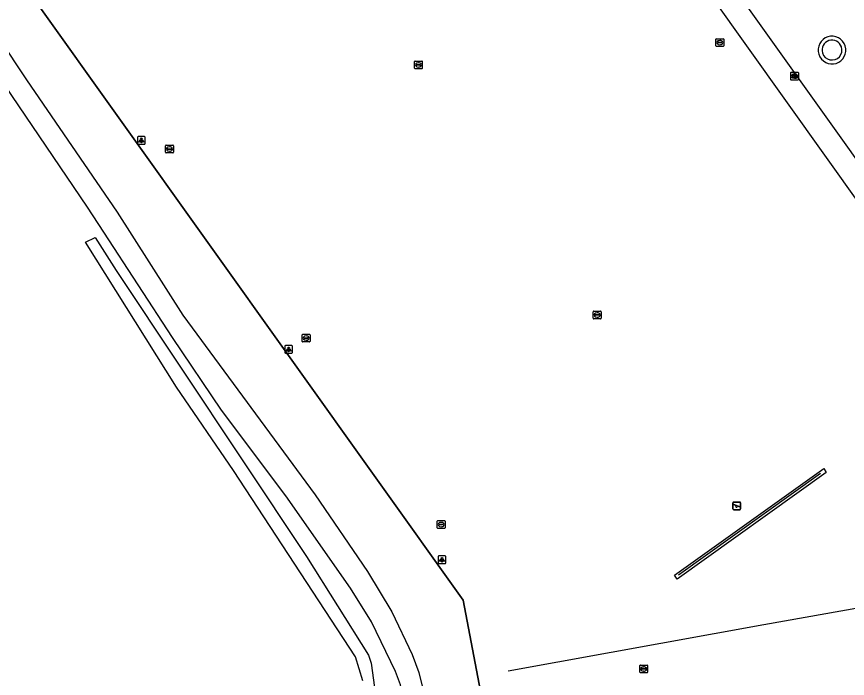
# Model space of a CAD drawing. Extents: x 160203 to 161526, y 379529 to 381797.
# Drawn here: x 160936.4 to 161043.5, y 380137.4 to 380222.8 of the extents above; entities that cross this region are included whole.
import ezdxf

# ---------------------------------------------------------------- set-up
doc = ezdxf.new("R2010")
doc.units = 0
for name, color, linetype in [('IMGEO_Groenvoorziening', 7, 'Continuous'), ('IMGEO_Hek', 7, 'Continuous'), ('IMGEO_Kolk', 7, 'Continuous'), ('IMGEO_Lichtpunt', 7, 'Continuous'), ('IMGEO_Speelvoorziening', 7, 'Continuous'), ('IMGEO_Terreindeel_open', 7, 'Continuous'), ('IMGEO_Voetpad_onverhard', 7, 'Continuous'), ('IMGEO_Voetpad_open', 7, 'Continuous'), ('IMGEO_Waterleidingput', 7, 'Continuous'), ('IMGEO_Waterloop', 7, 'Continuous')]:
    doc.layers.add(name, color=color, linetype=linetype)

msp = doc.modelspace()

# ---------------------------------------------------------------- linework, layer by layer
at = {"layer": 'IMGEO_Groenvoorziening'}
for points in [[(160927.66, 380240.48), (160993.96, 380147.55), (161000, 380115.94), (161002.45, 380102.93), (161010.16, 380062.07)], [(161021.55, 380150.25), (161021.23, 380150.76), (161040.48, 380164.53), (161040.76, 380164), (161021.55, 380150.25)]]:
    msp.add_lwpolyline(points, dxfattribs=at)
for centre, start, end in [((161041.55, 380218.51), 108.4225, 286.546), ((161041.48, 380218.49), 288.6879, 106.2807)]:
    msp.add_arc(centre, 1.81, start, end, dxfattribs=at)
at = {"layer": 'IMGEO_Hek'}
for points in [[(161000, 380115.94), (160993.96, 380147.55), (160927.66, 380240.48)], [(161021.72, 380150.78), (161040.05, 380163.9)], [(160999.77, 380138.43), (161032.74, 380144.41), (161047.97, 380147.11), (161068.25, 380151.02)]]:
    msp.add_lwpolyline(points, dxfattribs=at)
at = {"layer": 'IMGEO_Kolk'}
for p, q in [((161036.19, 380214.71), (161036.19, 380215.56)), ((161036.26, 380215.64), (161037.11, 380215.64)), ((161036.68, 380215.42), (161036.7, 380215.42)), ((161037.19, 380215.56), (161037.19, 380214.71)), ((161037.11, 380214.64), (161036.26, 380214.64)), ((161036.7, 380214.86), (161036.67, 380214.86))]:
    msp.add_line(p, q, dxfattribs=at)
for points in [[(161036.19, 380214.71), (161036.19, 380215.56)], [(161036.26, 380215.64), (161037.11, 380215.64)], [(161036.51, 380215.34), (161036.63, 380215.34), (161036.63, 380215.19), (161036.76, 380215.34), (161036.93, 380215.34), (161036.78, 380215.19), (161036.93, 380214.94), (161036.78, 380214.94), (161036.7, 380215.1), (161036.63, 380215.04), (161036.63, 380214.94), (161036.51, 380214.94), (161036.51, 380215.34)], [(161037.19, 380215.56), (161037.19, 380214.71)], [(161037.11, 380214.64), (161036.26, 380214.64)]]:
    msp.add_lwpolyline(points, dxfattribs=at)
for centre, start, end in [((161036.26, 380215.56), 91.552, 178.448), ((161036.26, 380215.56), 91.552, 178.448), ((161037.11, 380215.56), 1.552, 88.448), ((161037.11, 380215.56), 1.552, 88.448), ((161036.26, 380214.71), 181.552, 268.448), ((161036.26, 380214.71), 181.552, 268.448), ((161037.11, 380214.71), 271.552, 358.448), ((161037.11, 380214.71), 271.552, 358.448)]:
    msp.add_arc(centre, 0.0765, start, end, dxfattribs=at)
for centre, major_axis, ratio, start_param, end_param in [((161036.67, 380215.14), (-0.387, 0.002), 0.722429, 4.712389, 7.853982), ((161036.7, 380215.14), (-0.39, 0.002), 0.717154, 1.570796, 4.712389)]:
    msp.add_ellipse(centre, major_axis=major_axis, ratio=ratio, start_param=start_param, end_param=end_param, dxfattribs=at)
at = {"layer": 'IMGEO_Lichtpunt'}
for p, q in [((160951.97, 380207.26), (160951.97, 380206.45)), ((160951.97, 380207.26), (160951.97, 380206.45)), ((160952.87, 380207.35), (160952.07, 380207.35)), ((160952.87, 380207.35), (160952.07, 380207.35)), ((160952.97, 380206.45), (160952.97, 380207.26)), ((160952.97, 380206.45), (160952.97, 380207.26)), ((160952.07, 380206.36), (160952.87, 380206.36)), ((160952.07, 380206.36), (160952.87, 380206.36)), ((160970.96, 380180.29), (160970.96, 380179.49)), ((160970.96, 380180.29), (160970.96, 380179.49)), ((160971.86, 380180.39), (160971.06, 380180.39)), ((160971.86, 380180.39), (160971.06, 380180.39)), ((160971.96, 380179.49), (160971.96, 380180.29)), ((160971.96, 380179.49), (160971.96, 380180.29)), ((160971.06, 380179.39), (160971.86, 380179.39)), ((160971.06, 380179.39), (160971.86, 380179.39)), ((160990.73, 380153.16), (160990.73, 380152.35)), ((160990.73, 380153.16), (160990.73, 380152.35)), ((160991.63, 380153.25), (160990.82, 380153.25)), ((160991.63, 380153.25), (160990.82, 380153.25)), ((160991.72, 380152.35), (160991.72, 380153.16)), ((160991.72, 380152.35), (160991.72, 380153.16)), ((160990.82, 380152.25), (160991.63, 380152.25)), ((160990.82, 380152.25), (160991.63, 380152.25))]:
    msp.add_line(p, q, dxfattribs=at)
for points in [[(160952.35, 380206.92), (160952.38, 380206.89), (160952.2, 380206.63), (160952.16, 380206.66), (160952.35, 380206.92)], [(160952.45, 380206.87), (160952.49, 380206.87), (160952.49, 380206.55), (160952.45, 380206.55), (160952.45, 380206.87)], [(160952.56, 380206.89), (160952.6, 380206.92), (160952.78, 380206.66), (160952.74, 380206.63), (160952.56, 380206.89)], [(160971.34, 380179.96), (160971.38, 380179.93), (160971.19, 380179.67), (160971.15, 380179.69), (160971.34, 380179.96)], [(160971.44, 380179.91), (160971.49, 380179.91), (160971.49, 380179.59), (160971.44, 380179.59), (160971.44, 380179.91)], [(160971.55, 380179.93), (160971.59, 380179.96), (160971.77, 380179.69), (160971.74, 380179.67), (160971.55, 380179.93)], [(160991.1, 380152.82), (160991.14, 380152.79), (160990.95, 380152.53), (160990.91, 380152.56), (160991.1, 380152.82)], [(160991.2, 380152.77), (160991.25, 380152.77), (160991.25, 380152.45), (160991.2, 380152.45), (160991.2, 380152.77)], [(160991.31, 380152.79), (160991.35, 380152.82), (160991.54, 380152.56), (160991.5, 380152.53), (160991.31, 380152.79)]]:
    msp.add_lwpolyline(points, dxfattribs=at)
for centre in [(160952.47, 380207.06), (160971.46, 380180.09), (160991.23, 380152.95)]:
    msp.add_circle(centre, 0.0994, dxfattribs=at)
for centre, start, end in [((160952.07, 380207.26), 90, 180), ((160952.07, 380207.26), 90, 180), ((160952.07, 380206.45), 180, 270), ((160952.07, 380206.45), 180, 270), ((160952.87, 380207.26), 0, 90), ((160952.87, 380207.26), 0, 90), ((160952.87, 380206.45), 270, 0), ((160952.87, 380206.45), 270, 360), ((160971.06, 380180.29), 90, 180), ((160971.06, 380180.29), 90, 180), ((160971.86, 380180.29), 0, 90), ((160971.86, 380180.29), 0, 90), ((160971.06, 380179.49), 180, 270), ((160971.06, 380179.49), 180, 270), ((160971.86, 380179.49), 270, 0), ((160971.86, 380179.49), 270, 360), ((160990.82, 380153.16), 90, 180), ((160990.82, 380153.16), 90, 180), ((160991.63, 380153.16), 0, 90), ((160991.63, 380153.16), 0, 90), ((160990.82, 380152.35), 180, 270), ((160990.82, 380152.35), 180, 270), ((160991.63, 380152.35), 270, 0), ((160991.63, 380152.35), 270, 360)]:
    msp.add_arc(centre, 0.0946, start, end, dxfattribs=at)
at = {"layer": 'IMGEO_Speelvoorziening'}
for p, q in [((161028.75, 380159.3), (161028.75, 380160.09)), ((161028.75, 380160.09), (161028.75, 380159.3)), ((161029.14, 380159.72), (161028.8, 380159.86)), ((161028.82, 380159.92), (161029.7, 380159.57)), ((161028.85, 380160.19), (161029.64, 380160.19)), ((161029.64, 380160.19), (161028.85, 380160.19)), ((161029.67, 380159.51), (161029.33, 380159.64)), ((161029.74, 380160.09), (161029.74, 380159.3)), ((161029.74, 380159.3), (161029.74, 380160.09)), ((161029.64, 380159.2), (161028.85, 380159.2)), ((161028.85, 380159.2), (161029.64, 380159.2))]:
    msp.add_line(p, q, dxfattribs=at)
for centre, radius, start, end in [((161028.85, 380160.09), 0.1, 90, 180), ((161028.85, 380160.09), 0.1, 90, 180), ((161028.85, 380159.3), 0.1, 180, 270), ((161028.85, 380159.3), 0.1, 180, 270), ((161028.81, 380159.89), 0.0327, 68.078, 248.078), ((161029.21, 380159.63), 0.12, 130.9928, 5.1632), ((161029.64, 380160.09), 0.1, 0, 90), ((161029.64, 380160.09), 0.1, 360, 90), ((161029.64, 380159.3), 0.1, 270, 0), ((161029.64, 380159.3), 0.1, 270, 0), ((161029.69, 380159.54), 0.0327, 248.078, 68.078)]:
    msp.add_arc(centre, radius, start, end, dxfattribs=at)
at = {"layer": 'IMGEO_Terreindeel_open'}
for start, end in [(19.3207, 196.6015), (196.633, 19.2892)]:
    msp.add_arc((161041.52, 380218.5), 1.28, start, end, dxfattribs=at)
at = {"layer": 'IMGEO_Voetpad_onverhard'}
for points in [[(160914.38, 380247.36), (160918.06, 380242.3), (160926.83, 380230.95), (160937.68, 380214.67), (160949.36, 380197.61), (160957.84, 380184.31), (160974.89, 380161.13), (160981.65, 380151.21), (160984.79, 380146.01), (160987.37, 380140.51), (160988.25, 380138.2), (160988.68, 380136.43), (160989.47, 380129.94)], [(160986.98, 380129.56), (160986.32, 380134.82), (160985.88, 380136.6), (160985.26, 380138.31), (160982.14, 380144.75), (160979.46, 380149.08), (160971.11, 380160.99), (160962.83, 380172.05), (160956.49, 380181.4), (160947.63, 380195.01), (160945.54, 380198.22), (160921.56, 380233.64), (160912.11, 380245.48)]]:
    msp.add_lwpolyline(points, dxfattribs=at)
at = {"layer": 'IMGEO_Voetpad_open'}
for points in [[(160998.64, 380262.78), (160999.3, 380259.33), (160999.98, 380259.51), (161000.19, 380258.71), (161001.84, 380259.17), (161006.2, 380253.16), (161055.2, 380184.37), (161059.94, 380175.62), (161065.33, 380165.64), (161065.95, 380162.64), (161066.75, 380158.75), (161068.23, 380159.05)], [(161065.75, 380172.72), (161058.03, 380185.69), (161030.03, 380224.92)]]:
    msp.add_lwpolyline(points, dxfattribs=at)
at = {"layer": 'IMGEO_Waterleidingput'}
for p, q in [((161026.56, 380219.05), (161026.56, 380219.9)), ((161026.63, 380219.97), (161027.48, 380219.97)), ((161026.82, 380219.47), (161026.82, 380219.48)), ((161026.86, 380219.52), (161027.26, 380219.52)), ((161027.25, 380219.43), (161026.86, 380219.43)), ((161027.05, 380219.75), (161027.07, 380219.75)), ((161027.3, 380219.48), (161027.3, 380219.47)), ((161027.56, 380219.9), (161027.56, 380219.05)), ((161027.48, 380218.97), (161026.63, 380218.97)), ((161027.07, 380219.19), (161027.04, 380219.19)), ((160987.7, 380216.16), (160987.7, 380217.02)), ((160987.78, 380217.09), (160988.63, 380217.09)), ((160988.63, 380216.09), (160987.78, 380216.09)), ((160987.96, 380216.58), (160987.96, 380216.6)), ((160988, 380216.63), (160988.4, 380216.63)), ((160988.4, 380216.55), (160988, 380216.55)), ((160988.19, 380216.87), (160988.21, 380216.87)), ((160988.21, 380216.31), (160988.19, 380216.31)), ((160988.44, 380216.6), (160988.44, 380216.58)), ((160988.7, 380217.02), (160988.7, 380216.16)), ((160955.61, 380205.31), (160955.61, 380206.16)), ((160955.68, 380206.24), (160956.53, 380206.24)), ((160955.86, 380205.73), (160955.86, 380205.74)), ((160956.3, 380205.69), (160955.9, 380205.69)), ((160955.91, 380205.78), (160956.3, 380205.78)), ((160956.09, 380206.02), (160956.12, 380206.02)), ((160956.12, 380205.46), (160956.09, 380205.46)), ((160956.35, 380205.74), (160956.35, 380205.73)), ((160956.61, 380206.16), (160956.61, 380205.31)), ((160956.53, 380205.24), (160955.68, 380205.24)), ((161010.74, 380183.9), (161010.74, 380184.75)), ((161010.82, 380184.83), (161011.67, 380184.83)), ((161011, 380184.32), (161011, 380184.33)), ((161011.44, 380184.28), (161011.04, 380184.28)), ((161011.05, 380184.37), (161011.44, 380184.37)), ((161011.23, 380184.61), (161011.26, 380184.61)), ((161011.25, 380184.05), (161011.23, 380184.05)), ((161011.49, 380184.33), (161011.49, 380184.32)), ((161011.75, 380184.75), (161011.75, 380183.9)), ((161011.67, 380183.83), (161010.82, 380183.83)), ((160973.22, 380180.91), (160973.22, 380181.77)), ((160973.29, 380181.84), (160974.15, 380181.84)), ((160974.22, 380181.77), (160974.22, 380180.91)), ((160974.15, 380180.84), (160973.29, 380180.84)), ((160973.48, 380181.33), (160973.48, 380181.35)), ((160973.52, 380181.38), (160973.92, 380181.38)), ((160973.92, 380181.3), (160973.52, 380181.3)), ((160973.73, 380181.06), (160973.7, 380181.06)), ((160973.71, 380181.62), (160973.73, 380181.62)), ((160973.96, 380181.35), (160973.96, 380181.33)), ((160990.63, 380156.87), (160990.63, 380157.72)), ((160990.7, 380157.79), (160991.55, 380157.79)), ((160990.88, 380157.29), (160990.88, 380157.3)), ((160991.32, 380157.25), (160990.92, 380157.25)), ((160990.93, 380157.34), (160991.33, 380157.34)), ((160991.11, 380157.57), (160991.14, 380157.57)), ((160991.37, 380157.3), (160991.37, 380157.29)), ((160991.63, 380157.72), (160991.63, 380156.87)), ((160991.55, 380156.79), (160990.7, 380156.79)), ((160991.14, 380157.01), (160991.11, 380157.01)), ((161016.74, 380138.24), (161016.74, 380139.09)), ((161016.82, 380139.16), (161017.67, 380139.16)), ((161017.23, 380138.94), (161017.25, 380138.94)), ((161017.74, 380139.09), (161017.74, 380138.24)), ((161017.67, 380138.16), (161016.82, 380138.16)), ((161017, 380138.66), (161017, 380138.67)), ((161017.04, 380138.71), (161017.44, 380138.71)), ((161017.44, 380138.62), (161017.04, 380138.62)), ((161017.25, 380138.38), (161017.23, 380138.38)), ((161017.48, 380138.67), (161017.48, 380138.66))]:
    msp.add_line(p, q, dxfattribs=at)
for points in [[(161026.56, 380219.05), (161026.56, 380219.9)], [(161026.63, 380219.97), (161027.48, 380219.97)], [(161027.56, 380219.9), (161027.56, 380219.05)], [(161027.48, 380218.97), (161026.63, 380218.97)], [(160987.7, 380216.16), (160987.7, 380217.02)], [(160987.78, 380217.09), (160988.63, 380217.09)], [(160988.63, 380216.09), (160987.78, 380216.09)], [(160988.7, 380217.02), (160988.7, 380216.16)], [(160955.61, 380205.31), (160955.61, 380206.16)], [(160955.68, 380206.24), (160956.53, 380206.24)], [(160956.61, 380206.16), (160956.61, 380205.31)], [(160956.53, 380205.24), (160955.68, 380205.24)], [(161010.74, 380183.9), (161010.74, 380184.75)], [(161010.82, 380184.83), (161011.67, 380184.83)], [(161011.75, 380184.75), (161011.75, 380183.9)], [(161011.67, 380183.83), (161010.82, 380183.83)], [(160973.22, 380180.91), (160973.22, 380181.77)], [(160973.29, 380181.84), (160974.15, 380181.84)], [(160974.22, 380181.77), (160974.22, 380180.91)], [(160974.15, 380180.84), (160973.29, 380180.84)], [(160990.63, 380156.87), (160990.63, 380157.72)], [(160990.7, 380157.79), (160991.55, 380157.79)], [(160991.63, 380157.72), (160991.63, 380156.87)], [(160991.55, 380156.79), (160990.7, 380156.79)], [(161016.74, 380138.24), (161016.74, 380139.09)], [(161016.82, 380139.16), (161017.67, 380139.16)], [(161017.74, 380139.09), (161017.74, 380138.24)], [(161017.67, 380138.16), (161016.82, 380138.16)]]:
    msp.add_lwpolyline(points, dxfattribs=at)
for centre, radius, start, end in [((161026.63, 380219.9), 0.0765, 91.552, 178.448), ((161026.63, 380219.9), 0.0765, 91.552, 178.448), ((161026.86, 380219.48), 0.0403, 85.8775, 175.7526), ((161026.85, 380219.47), 0.0366, 178.938, 274.7102), ((161027.26, 380219.47), 0.043, 264.8664, 352.4533), ((161027.26, 380219.48), 0.0386, 1.7309, 96.639), ((161027.48, 380219.9), 0.0765, 1.552, 88.448), ((161027.48, 380219.9), 0.0765, 1.552, 88.448), ((161026.63, 380219.05), 0.0765, 181.552, 268.448), ((161026.63, 380219.05), 0.0765, 181.552, 268.448), ((161027.48, 380219.05), 0.0765, 271.552, 358.448), ((161027.48, 380219.05), 0.0765, 271.552, 358.448), ((160987.78, 380217.01), 0.0765, 91.552, 178.448), ((160987.78, 380217.01), 0.0765, 91.552, 178.448), ((160987.78, 380216.17), 0.0765, 181.552, 268.448), ((160987.78, 380216.17), 0.0765, 181.552, 268.448), ((160988, 380216.59), 0.0403, 85.8775, 175.7526), ((160988, 380216.58), 0.0366, 178.938, 274.7102), ((160988.41, 380216.59), 0.0386, 1.7309, 96.639), ((160988.4, 380216.59), 0.043, 264.8664, 352.4533), ((160988.63, 380217.01), 0.0765, 1.552, 88.448), ((160988.63, 380217.01), 0.0765, 1.552, 88.448), ((160988.63, 380216.17), 0.0765, 271.552, 358.448), ((160988.63, 380216.17), 0.0765, 271.552, 358.448), ((160955.68, 380206.16), 0.0765, 91.552, 178.448), ((160955.68, 380206.16), 0.0765, 91.552, 178.448), ((160955.9, 380205.74), 0.0403, 85.8775, 175.7526), ((160955.9, 380205.73), 0.0366, 178.938, 274.7102), ((160956.31, 380205.74), 0.0386, 1.7309, 96.639), ((160956.31, 380205.74), 0.043, 264.8664, 352.4533), ((160956.53, 380206.16), 0.0765, 1.552, 88.448), ((160956.53, 380206.16), 0.0765, 1.552, 88.448), ((160955.68, 380205.31), 0.0765, 181.552, 268.448), ((160955.68, 380205.31), 0.0765, 181.552, 268.448), ((160956.53, 380205.31), 0.0765, 271.552, 358.448), ((160956.53, 380205.31), 0.0765, 271.552, 358.448), ((161010.82, 380184.75), 0.0765, 91.552, 178.448), ((161010.82, 380184.75), 0.0765, 91.552, 178.448), ((161010.82, 380183.9), 0.0765, 181.552, 268.448), ((161010.82, 380183.9), 0.0765, 181.552, 268.448), ((161011.04, 380184.33), 0.0403, 85.8775, 175.7526), ((161011.04, 380184.32), 0.0366, 178.938, 274.7102), ((161011.45, 380184.33), 0.0386, 1.7309, 96.639), ((161011.44, 380184.33), 0.043, 264.8664, 352.4533), ((161011.67, 380184.75), 0.0765, 1.552, 88.448), ((161011.67, 380184.75), 0.0765, 1.552, 88.448), ((161011.67, 380183.9), 0.0765, 271.552, 358.448), ((161011.67, 380183.9), 0.0765, 271.552, 358.448), ((160973.3, 380181.76), 0.0765, 91.552, 178.448), ((160973.3, 380181.76), 0.0765, 91.552, 178.448), ((160974.14, 380181.76), 0.0765, 1.552, 88.448), ((160974.14, 380181.76), 0.0765, 1.552, 88.448), ((160973.3, 380180.92), 0.0765, 181.552, 268.448), ((160973.3, 380180.92), 0.0765, 181.552, 268.448), ((160973.52, 380181.34), 0.0403, 85.8775, 175.7526), ((160973.51, 380181.33), 0.0366, 178.938, 274.7102), ((160973.92, 380181.34), 0.0386, 1.7309, 96.639), ((160973.92, 380181.34), 0.043, 264.8664, 352.4533), ((160974.14, 380180.92), 0.0765, 271.552, 358.448), ((160974.14, 380180.92), 0.0765, 271.552, 358.448), ((160990.7, 380157.72), 0.0765, 91.552, 178.448), ((160990.7, 380157.72), 0.0765, 91.552, 178.448), ((160990.93, 380157.3), 0.0403, 85.8775, 175.7526), ((160990.92, 380157.29), 0.0366, 178.938, 274.7102), ((160991.33, 380157.29), 0.043, 264.8664, 352.4533), ((160991.33, 380157.3), 0.0386, 1.7309, 96.639), ((160991.55, 380157.72), 0.0765, 1.552, 88.448), ((160991.55, 380157.72), 0.0765, 1.552, 88.448), ((160990.7, 380156.87), 0.0765, 181.552, 268.448), ((160990.7, 380156.87), 0.0765, 181.552, 268.448), ((160991.55, 380156.87), 0.0765, 271.552, 358.448), ((160991.55, 380156.87), 0.0765, 271.552, 358.448), ((161016.82, 380139.09), 0.0765, 91.552, 178.448), ((161016.82, 380139.09), 0.0765, 91.552, 178.448), ((161017.67, 380139.09), 0.0765, 1.552, 88.448), ((161017.67, 380139.09), 0.0765, 1.552, 88.448), ((161016.82, 380138.24), 0.0765, 181.552, 268.448), ((161016.82, 380138.24), 0.0765, 181.552, 268.448), ((161017.04, 380138.67), 0.0403, 85.8775, 175.7526), ((161017.04, 380138.66), 0.0366, 178.938, 274.7102), ((161017.45, 380138.67), 0.0386, 1.7309, 96.639), ((161017.44, 380138.66), 0.043, 264.8664, 352.4533), ((161017.67, 380138.24), 0.0765, 271.552, 358.448), ((161017.67, 380138.24), 0.0765, 271.552, 358.448)]:
    msp.add_arc(centre, radius, start, end, dxfattribs=at)
for centre, major_axis, ratio, start_param, end_param in [((161027.04, 380219.47), (-0.387, 0.002), 0.722429, 4.712389, 7.853982), ((161027.07, 380219.47), (-0.39, 0.002), 0.717154, 1.570796, 4.712389), ((160988.19, 380216.59), (-0.387, 0.002), 0.722429, 4.712389, 7.853982), ((160988.21, 380216.59), (-0.39, 0.002), 0.717154, 1.570796, 4.712389), ((160956.09, 380205.74), (-0.387, 0.002), 0.722429, 4.712389, 7.853982), ((160956.12, 380205.74), (-0.39, 0.002), 0.717154, 1.570796, 4.712389), ((161011.23, 380184.33), (-0.387, 0.002), 0.722429, 4.712389, 7.853982), ((161011.26, 380184.33), (-0.39, 0.002), 0.717154, 1.570796, 4.712389), ((160973.71, 380181.34), (-0.387, 0.002), 0.722429, 4.712389, 7.853982), ((160973.73, 380181.34), (-0.39, 0.002), 0.717154, 1.570796, 4.712389), ((160991.11, 380157.29), (-0.387, 0.002), 0.722429, 4.712389, 7.853982), ((160991.14, 380157.29), (-0.39, 0.002), 0.717154, 1.570796, 4.712389), ((161017.23, 380138.66), (-0.387, 0.002), 0.722429, 4.712389, 7.853982), ((161017.25, 380138.66), (-0.39, 0.002), 0.717154, 1.570796, 4.712389)]:
    msp.add_ellipse(centre, major_axis=major_axis, ratio=ratio, start_param=start_param, end_param=end_param, dxfattribs=at)
at = {"layer": 'IMGEO_Waterloop'}
msp.add_lwpolyline([(160981.02, 380137.14), (160980.09, 380140.23), (160964.34, 380164.25), (160957.02, 380175), (160945.28, 380193.71), (160946.53, 380194.34), (160949.22, 380190.08), (160973.78, 380153.16), (160981.76, 380140.43), (160982.12, 380139.4), (160985.37, 380115.46)], dxfattribs=at)

doc.saveas('drawing.dxf')
